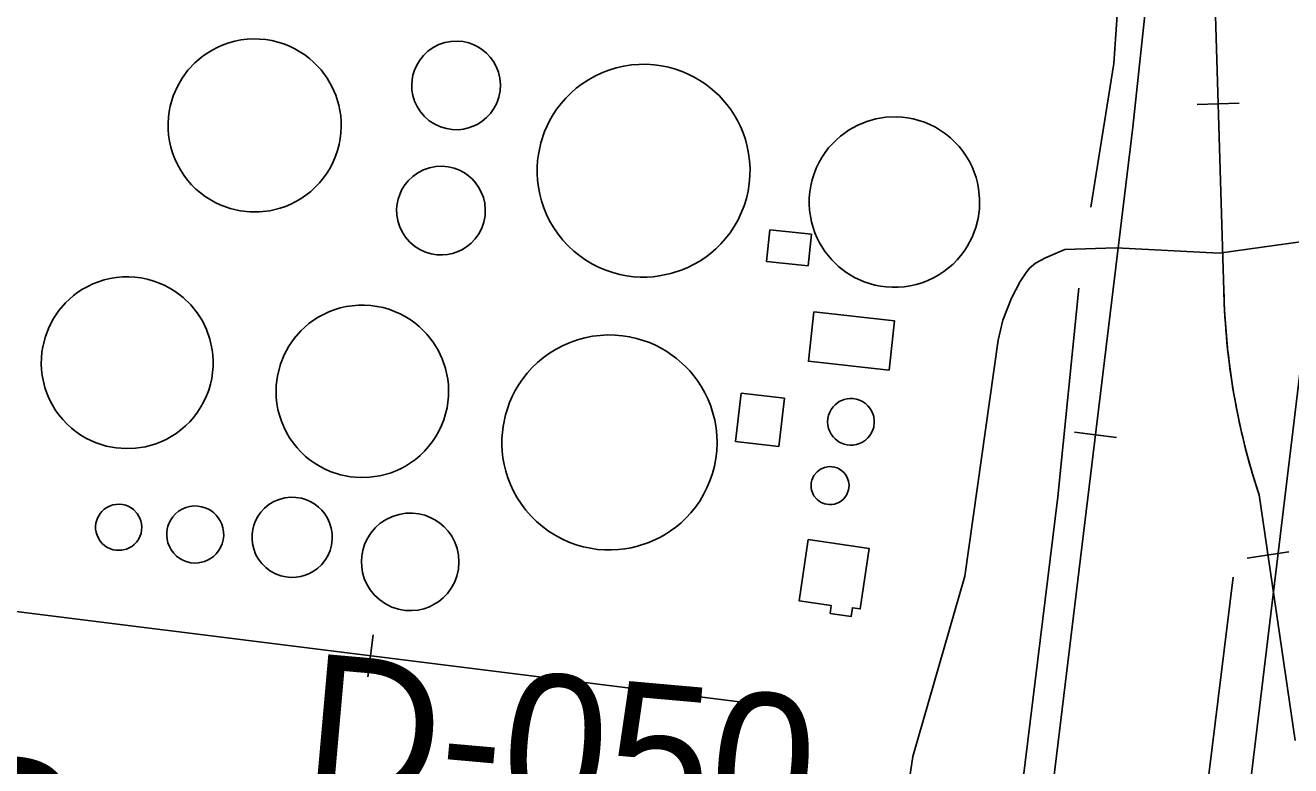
# Model space of a CAD drawing. Extents: x 3297716 to 3335574, y 688621 to 713991.
# Drawn here: x 3321325 to 3322074, y 704768 to 705206 of the extents above; entities that cross this region are included whole.
import ezdxf

# ---------------------------------------------------------------- set-up
doc = ezdxf.new("R2010")
doc.units = 0
for name, color, linetype in [('V-BLDG-OTLN', 7, 'Continuous'), ('V-DOMW-TANK', 7, 'Continuous'), ('V-RAIL-TRAK', 7, 'Continuous'), ('V-RIVR-RANG-IDEN', 7, 'Continuous'), ('V-ROAD-CNTR', 7, 'Continuous'), ('V-SURV-IDEN', 7, 'Continuous'), ('V-TOPO-SHOR', 7, 'Continuous')]:
    doc.layers.add(name, color=color, linetype=linetype)

msp = doc.modelspace()

# ---------------------------------------------------------------- linework, layer by layer
at = {"layer": 'V-BLDG-OTLN'}
for points in [[(3321788.38, 705063.84), (3321763.85, 705066.45), (3321765.83, 705085.08), (3321790.37, 705082.47)], [(3321836.36, 705002.07), (3321788.65, 705007.3), (3321791.85, 705036.51), (3321839.56, 705031.29)], [(3321774.45, 704985.43), (3321771.17, 704956.8), (3321745.53, 704959.73), (3321748.81, 704988.36)], [(3321788.46, 704901.7), (3321824.6, 704896.42), (3321819.35, 704860.54), (3321814.69, 704861.22), (3321813.93, 704856.06), (3321801.47, 704857.88), (3321802.15, 704862.57), (3321783.15, 704865.35)]]:
    msp.add_lwpolyline(points, close=True, dxfattribs=at)
at = {"layer": 'V-DOMW-TANK'}
for points in [[(3321417.74, 705175.04), (3321421.13, 705179.64), (3321425.27, 705184.08), (3321430.15, 705188.19), (3321432.88, 705190.07), (3321435.78, 705191.8), (3321438.85, 705193.38), (3321442.07, 705194.76), (3321445.43, 705195.93), (3321448.91, 705196.88), (3321452.48, 705197.59), (3321456.12, 705198.04), (3321459.81, 705198.23), (3321463.5, 705198.16), (3321467.19, 705197.82), (3321470.83, 705197.22), (3321474.39, 705196.36), (3321477.87, 705195.26), (3321481.21, 705193.94), (3321484.42, 705192.4), (3321487.47, 705190.66), (3321490.35, 705188.76), (3321493.04, 705186.71), (3321495.54, 705184.54), (3321499.94, 705179.91), (3321503.55, 705175.04), (3321506.42, 705170.09), (3321508.71, 705164.85), (3321510.48, 705159.05), (3321511.6, 705152.76), (3321511.87, 705149.46), (3321511.92, 705146.08), (3321511.74, 705142.64), (3321511.33, 705139.15), (3321510.67, 705135.66), (3321509.75, 705132.17), (3321508.57, 705128.73), (3321507.15, 705125.34), (3321505.47, 705122.06), (3321503.56, 705118.89), (3321501.43, 705115.87), (3321499.09, 705113.02), (3321496.56, 705110.36), (3321493.87, 705107.9), (3321491.04, 705105.66), (3321488.11, 705103.66), (3321485.08, 705101.88), (3321482, 705100.34), (3321478.88, 705099.04), (3321475.75, 705097.96), (3321469.54, 705096.46), (3321463.52, 705095.77), (3321457.79, 705095.77), (3321452.11, 705096.4), (3321446.2, 705097.76), (3321440.2, 705099.94), (3321437.21, 705101.36), (3321434.25, 705103.01), (3321431.36, 705104.88), (3321428.55, 705106.98), (3321425.85, 705109.3), (3321423.29, 705111.84), (3321420.89, 705114.58), (3321418.68, 705117.51), (3321416.67, 705120.6), (3321414.88, 705123.83), (3321413.34, 705127.19), (3321412.04, 705130.65), (3321411, 705134.17), (3321410.21, 705137.72), (3321409.69, 705141.29), (3321409.42, 705144.84), (3321409.39, 705148.34), (3321409.6, 705151.78), (3321410.03, 705155.14), (3321410.66, 705158.39), (3321412.47, 705164.52), (3321414.88, 705170.08)], [(3321553.87, 705173.92), (3321554.39, 705176.8), (3321555.29, 705179.77), (3321556.61, 705182.76), (3321558.38, 705185.69), (3321560.61, 705188.47), (3321563.27, 705190.98), (3321566.32, 705193.14), (3321569.69, 705194.86), (3321573.26, 705196.08), (3321576.94, 705196.77), (3321580.6, 705196.93), (3321584.14, 705196.6), (3321587.48, 705195.83), (3321590.54, 705194.69), (3321593.3, 705193.27), (3321595.73, 705191.64), (3321597.97, 705189.75), (3321600.09, 705187.48), (3321602.02, 705184.84), (3321603.68, 705181.84), (3321604.97, 705178.53), (3321605.81, 705174.96), (3321606.16, 705171.24), (3321605.97, 705167.47), (3321605.23, 705163.76), (3321603.99, 705160.23), (3321602.3, 705156.98), (3321600.24, 705154.08), (3321597.91, 705151.58), (3321595.39, 705149.49), (3321592.78, 705147.81), (3321590.15, 705146.52), (3321587.39, 705145.53), (3321584.37, 705144.83), (3321581.12, 705144.47), (3321577.7, 705144.54), (3321574.18, 705145.08), (3321570.67, 705146.13), (3321567.27, 705147.69), (3321564.1, 705149.75), (3321561.25, 705152.23), (3321558.82, 705155.08), (3321556.85, 705158.17), (3321555.37, 705161.4), (3321554.37, 705164.67), (3321553.82, 705167.9), (3321553.67, 705171)], [(3321630.15, 705136.64), (3321632.36, 705143.32), (3321633.81, 705146.7), (3321635.5, 705150.08), (3321637.45, 705153.44), (3321639.66, 705156.75), (3321642.12, 705159.98), (3321644.86, 705163.12), (3321647.85, 705166.12), (3321651.09, 705168.97), (3321654.57, 705171.62), (3321658.28, 705174.05), (3321662.18, 705176.24), (3321666.27, 705178.15), (3321670.5, 705179.78), (3321674.85, 705181.1), (3321679.29, 705182.11), (3321683.77, 705182.8), (3321688.27, 705183.15), (3321692.75, 705183.19), (3321697.17, 705182.91), (3321701.51, 705182.33), (3321705.73, 705181.47), (3321709.82, 705180.34), (3321713.75, 705178.97), (3321717.49, 705177.38), (3321721.05, 705175.59), (3321724.4, 705173.64), (3321727.55, 705171.55), (3321730.48, 705169.33), (3321735.71, 705164.62), (3321740.39, 705159.37), (3321742.59, 705156.42), (3321744.67, 705153.27), (3321746.6, 705149.9), (3321748.37, 705146.34), (3321749.94, 705142.58), (3321751.29, 705138.64), (3321752.4, 705134.55), (3321753.23, 705130.33), (3321753.79, 705125.98), (3321754.04, 705121.56), (3321753.98, 705117.08), (3321753.6, 705112.58), (3321752.9, 705108.11), (3321751.87, 705103.68), (3321750.52, 705099.33), (3321748.87, 705095.11), (3321746.93, 705091.03), (3321744.72, 705087.14), (3321742.27, 705083.45), (3321739.6, 705079.98), (3321736.74, 705076.75), (3321733.72, 705073.78), (3321730.57, 705071.06), (3321727.32, 705068.61), (3321724, 705066.43), (3321720.63, 705064.5), (3321717.24, 705062.82), (3321713.85, 705061.39), (3321707.16, 705059.21), (3321700.27, 705057.79), (3321696.62, 705057.36), (3321692.85, 705057.13), (3321688.97, 705057.14), (3321685, 705057.39), (3321680.96, 705057.91), (3321676.88, 705058.71), (3321672.78, 705059.8), (3321668.7, 705061.19), (3321664.66, 705062.87), (3321660.7, 705064.87), (3321656.85, 705067.16), (3321653.15, 705069.73), (3321649.62, 705072.59), (3321646.3, 705075.7), (3321643.22, 705079.03), (3321640.38, 705082.57), (3321637.82, 705086.29), (3321635.55, 705090.15), (3321633.58, 705094.12), (3321631.92, 705098.17), (3321630.55, 705102.26), (3321629.48, 705106.36), (3321628.71, 705110.45), (3321628.21, 705114.49), (3321627.98, 705118.46), (3321627.99, 705122.34), (3321628.24, 705126.11), (3321628.69, 705129.76)], [(3321823.19, 705149.32), (3321828.61, 705150.85), (3321834.5, 705151.8), (3321840.79, 705152.04), (3321844.04, 705151.86), (3321847.34, 705151.46), (3321850.68, 705150.82), (3321854.02, 705149.95), (3321857.34, 705148.83), (3321860.62, 705147.47), (3321863.82, 705145.86), (3321866.93, 705144.01), (3321869.91, 705141.94), (3321872.74, 705139.65), (3321875.4, 705137.16), (3321877.86, 705134.49), (3321880.12, 705131.67), (3321882.15, 705128.72), (3321883.95, 705125.66), (3321885.52, 705122.53), (3321886.84, 705119.34), (3321887.93, 705116.12), (3321888.78, 705112.91), (3321889.41, 705109.71), (3321890.04, 705103.45), (3321889.91, 705097.48), (3321889.14, 705091.9), (3321887.75, 705086.44), (3321885.63, 705080.86), (3321882.7, 705075.3), (3321880.91, 705072.57), (3321878.91, 705069.91), (3321876.69, 705067.34), (3321874.27, 705064.89), (3321871.64, 705062.57), (3321868.82, 705060.42), (3321865.82, 705058.44), (3321862.67, 705056.68), (3321859.38, 705055.14), (3321855.98, 705053.83), (3321852.5, 705052.77), (3321848.96, 705051.97), (3321845.39, 705051.43), (3321841.81, 705051.14), (3321838.27, 705051.11), (3321834.77, 705051.32), (3321831.34, 705051.77), (3321828.02, 705052.43), (3321824.8, 705053.31), (3321821.72, 705054.36), (3321815.98, 705056.95), (3321810.88, 705060.05), (3321806.44, 705063.5), (3321802.4, 705067.43), (3321798.63, 705072.06), (3321795.28, 705077.38), (3321793.81, 705080.29), (3321792.5, 705083.35), (3321791.39, 705086.56), (3321790.47, 705089.89), (3321789.78, 705093.32), (3321789.33, 705096.84), (3321789.12, 705100.42), (3321789.16, 705104.03), (3321789.47, 705107.65), (3321790.04, 705111.25), (3321790.86, 705114.79), (3321791.94, 705118.26), (3321793.25, 705121.62), (3321794.79, 705124.86), (3321796.54, 705127.95), (3321798.48, 705130.87), (3321800.57, 705133.62), (3321802.81, 705136.16), (3321805.17, 705138.51), (3321807.63, 705140.66), (3321812.74, 705144.33), (3321817.97, 705147.2)], [(3321545.62, 705103.33), (3321546.54, 705106.11), (3321547.84, 705108.93), (3321549.56, 705111.71), (3321551.72, 705114.38), (3321554.31, 705116.82), (3321557.3, 705118.95), (3321560.62, 705120.67), (3321564.2, 705121.91), (3321567.91, 705122.62), (3321571.65, 705122.8), (3321575.3, 705122.45), (3321578.76, 705121.63), (3321581.96, 705120.41), (3321584.84, 705118.86), (3321587.38, 705117.07), (3321589.57, 705115.11), (3321591.52, 705112.93), (3321593.31, 705110.39), (3321594.87, 705107.51), (3321596.09, 705104.31), (3321596.91, 705100.85), (3321597.26, 705097.2), (3321597.08, 705093.46), (3321596.37, 705089.74), (3321595.14, 705086.17), (3321593.42, 705082.84), (3321591.29, 705079.86), (3321588.85, 705077.27), (3321586.19, 705075.1), (3321583.41, 705073.38), (3321580.59, 705072.08), (3321577.8, 705071.17), (3321574.94, 705070.56), (3321571.84, 705070.28), (3321568.57, 705070.38), (3321565.19, 705070.92), (3321561.78, 705071.94), (3321558.44, 705073.46), (3321555.29, 705075.48), (3321552.43, 705077.96), (3321549.96, 705080.82), (3321547.94, 705083.97), (3321546.41, 705087.3), (3321545.39, 705090.71), (3321544.84, 705094.1), (3321544.74, 705097.37), (3321545.03, 705100.46)], [(3321341.52, 705032.62), (3321344.71, 705037.32), (3321348.64, 705041.88), (3321353.33, 705046.15), (3321355.96, 705048.12), (3321358.77, 705049.95), (3321361.76, 705051.63), (3321364.9, 705053.13), (3321368.19, 705054.42), (3321371.61, 705055.49), (3321375.12, 705056.33), (3321378.72, 705056.93), (3321382.36, 705057.26), (3321386.04, 705057.33), (3321389.7, 705057.13), (3321393.33, 705056.68), (3321396.91, 705055.96), (3321400.4, 705055.01), (3321403.77, 705053.82), (3321407.02, 705052.41), (3321410.11, 705050.81), (3321413.03, 705049.03), (3321415.78, 705047.11), (3321418.34, 705045.05), (3321422.89, 705040.62), (3321426.66, 705035.93), (3321429.69, 705031.13), (3321432.17, 705026.01), (3321434.15, 705020.33), (3321435.5, 705014.13), (3321435.89, 705010.87), (3321436.08, 705007.52), (3321436.03, 705004.1), (3321435.76, 705000.62), (3321435.23, 704997.13), (3321434.46, 704993.64), (3321433.43, 704990.17), (3321432.14, 704986.76), (3321430.6, 704983.44), (3321428.83, 704980.22), (3321426.82, 704977.14), (3321424.61, 704974.22), (3321422.21, 704971.49), (3321419.64, 704968.95), (3321416.92, 704966.62), (3321414.08, 704964.51), (3321411.15, 704962.63), (3321408.15, 704960.99), (3321405.1, 704959.57), (3321402.04, 704958.38), (3321395.93, 704956.66), (3321389.99, 704955.73), (3321384.31, 704955.51), (3321378.65, 704955.93), (3321372.73, 704957.05), (3321366.69, 704958.98), (3321363.66, 704960.27), (3321360.67, 704961.79), (3321357.73, 704963.54), (3321354.86, 704965.51), (3321352.1, 704967.72), (3321349.46, 704970.14), (3321346.98, 704972.76), (3321344.67, 704975.58), (3321342.55, 704978.57), (3321340.66, 704981.71), (3321338.99, 704984.99), (3321337.57, 704988.36), (3321336.4, 704991.82), (3321335.49, 704995.31), (3321334.83, 704998.83), (3321334.43, 705002.34), (3321334.26, 705005.82), (3321334.34, 705009.24), (3321334.63, 705012.59), (3321335.14, 705015.84), (3321336.7, 705021.98), (3321338.87, 705027.59)], [(3321480.85, 705016.16), (3321484.1, 705020.84), (3321488.08, 705025.38), (3321492.83, 705029.62), (3321495.49, 705031.58), (3321498.33, 705033.39), (3321501.35, 705035.04), (3321504.52, 705036.51), (3321507.83, 705037.78), (3321511.27, 705038.83), (3321514.81, 705039.63), (3321518.42, 705040.19), (3321522.08, 705040.49), (3321525.77, 705040.52), (3321529.45, 705040.3), (3321533.09, 705039.8), (3321536.67, 705039.05), (3321540.16, 705038.06), (3321543.54, 705036.83), (3321546.78, 705035.39), (3321549.87, 705033.75), (3321552.79, 705031.94), (3321555.53, 705029.98), (3321558.08, 705027.89), (3321562.6, 705023.4), (3321566.34, 705018.66), (3321569.33, 705013.8), (3321571.77, 705008.65), (3321573.71, 705002.93), (3321575, 704996.69), (3321575.36, 704993.41), (3321575.51, 704990.04), (3321575.44, 704986.61), (3321575.13, 704983.13), (3321574.57, 704979.62), (3321573.75, 704976.12), (3321572.69, 704972.66), (3321571.36, 704969.25), (3321569.79, 704965.92), (3321567.97, 704962.72), (3321565.94, 704959.65), (3321563.69, 704956.74), (3321561.25, 704954.01), (3321558.64, 704951.49), (3321555.89, 704949.18), (3321553.02, 704947.09), (3321550.06, 704945.23), (3321547.03, 704943.61), (3321543.96, 704942.22), (3321540.88, 704941.05), (3321534.73, 704939.38), (3321528.75, 704938.52), (3321523.05, 704938.35), (3321517.37, 704938.82), (3321511.44, 704940), (3321505.4, 704942), (3321502.38, 704943.32), (3321499.39, 704944.88), (3321496.45, 704946.66), (3321493.59, 704948.67), (3321490.83, 704950.91), (3321488.21, 704953.36), (3321485.74, 704956.02), (3321483.45, 704958.87), (3321481.36, 704961.9), (3321479.49, 704965.07), (3321477.85, 704968.37), (3321476.45, 704971.77), (3321475.31, 704975.25), (3321474.43, 704978.77), (3321473.8, 704982.31), (3321473.43, 704985.83), (3321473.3, 704989.33), (3321473.41, 704992.76), (3321473.74, 704996.11), (3321474.28, 704999.37), (3321475.9, 705005.53), (3321478.14, 705011.14)], [(3321607.8, 704968.65), (3321609.25, 704975.61), (3321610.31, 704979.17), (3321611.62, 704982.76), (3321613.18, 704986.35), (3321615.01, 704989.94), (3321617.11, 704993.47), (3321619.49, 704996.93), (3321622.14, 705000.3), (3321625.07, 705003.52), (3321628.25, 705006.59), (3321631.69, 705009.46), (3321635.36, 705012.11), (3321639.24, 705014.51), (3321643.3, 705016.63), (3321647.51, 705018.46), (3321651.84, 705019.99), (3321656.26, 705021.2), (3321660.74, 705022.08), (3321665.23, 705022.63), (3321669.7, 705022.86), (3321674.12, 705022.79), (3321678.46, 705022.41), (3321682.69, 705021.76), (3321686.79, 705020.83), (3321690.74, 705019.67), (3321694.51, 705018.3), (3321698.1, 705016.72), (3321701.5, 705014.98), (3321704.71, 705013.1), (3321710.5, 705008.99), (3321715.8, 705004.25), (3321718.35, 705001.55), (3321720.81, 704998.63), (3321723.14, 704995.47), (3321725.33, 704992.1), (3321727.34, 704988.51), (3321729.15, 704984.72), (3321730.73, 704980.74), (3321732.07, 704976.6), (3321733.13, 704972.3), (3321733.9, 704967.89), (3321734.36, 704963.39), (3321734.5, 704958.84), (3321734.31, 704954.26), (3321733.79, 704949.69), (3321732.94, 704945.18), (3321731.78, 704940.74), (3321730.3, 704936.43), (3321728.54, 704932.27), (3321726.5, 704928.28), (3321724.23, 704924.48), (3321721.73, 704920.91), (3321719.04, 704917.58), (3321716.2, 704914.49), (3321713.22, 704911.65), (3321710.14, 704909.07), (3321706.98, 704906.74), (3321703.77, 704904.67), (3321700.54, 704902.84), (3321694.08, 704899.88), (3321687.33, 704897.65), (3321683.72, 704896.79), (3321679.96, 704896.13), (3321676.06, 704895.69), (3321672.05, 704895.48), (3321667.93, 704895.53), (3321663.75, 704895.86), (3321659.51, 704896.48), (3321655.25, 704897.39), (3321651, 704898.62), (3321646.8, 704900.16), (3321642.67, 704902.01), (3321638.65, 704904.17), (3321634.78, 704906.62), (3321631.09, 704909.35), (3321627.6, 704912.35), (3321624.35, 704915.58), (3321621.35, 704919.01), (3321618.62, 704922.62), (3321616.18, 704926.37), (3321614.04, 704930.24), (3321612.2, 704934.19), (3321610.65, 704938.18), (3321609.4, 704942.19), (3321608.43, 704946.19), (3321607.73, 704950.15), (3321607.3, 704954.05), (3321607.11, 704957.86), (3321607.14, 704961.57)], [(3321827.65, 704971.38), (3321827.29, 704968.23), (3321826.79, 704966.59), (3321826.06, 704964.94), (3321825.07, 704963.35), (3321823.85, 704961.86), (3321822.39, 704960.54), (3321820.75, 704959.42), (3321818.96, 704958.55), (3321817.08, 704957.95), (3321815.18, 704957.63), (3321813.31, 704957.58), (3321811.51, 704957.77), (3321809.84, 704958.16), (3321806.93, 704959.42), (3321804.39, 704961.31), (3321803.21, 704962.56), (3321802.15, 704964.02), (3321801.26, 704965.67), (3321800.59, 704967.47), (3321800.17, 704969.4), (3321800.02, 704971.38), (3321800.17, 704973.37), (3321800.59, 704975.29), (3321801.26, 704977.1), (3321802.15, 704978.74), (3321803.21, 704980.2), (3321804.39, 704981.46), (3321806.93, 704983.35), (3321809.84, 704984.61), (3321811.51, 704985), (3321813.31, 704985.19), (3321815.18, 704985.13), (3321817.08, 704984.81), (3321818.96, 704984.21), (3321820.75, 704983.35), (3321822.39, 704982.23), (3321823.85, 704980.91), (3321825.07, 704979.42), (3321826.06, 704977.83), (3321826.79, 704976.18), (3321827.29, 704974.53)], [(3321812.69, 704933.62), (3321812.4, 704931.06), (3321811.39, 704928.37), (3321810.59, 704927.08), (3321809.59, 704925.86), (3321808.41, 704924.79), (3321807.07, 704923.88), (3321805.61, 704923.17), (3321804.08, 704922.69), (3321802.53, 704922.42), (3321801.01, 704922.38), (3321798.19, 704922.85), (3321795.82, 704923.88), (3321793.75, 704925.42), (3321791.93, 704927.62), (3321791.2, 704928.97), (3321790.66, 704930.44), (3321790.31, 704932), (3321790.2, 704933.62), (3321790.31, 704935.23), (3321790.66, 704936.8), (3321791.2, 704938.27), (3321791.93, 704939.61), (3321793.75, 704941.82), (3321795.82, 704943.36), (3321798.19, 704944.38), (3321801.01, 704944.85), (3321802.53, 704944.81), (3321804.08, 704944.55), (3321805.61, 704944.06), (3321807.07, 704943.36), (3321808.41, 704942.45), (3321809.59, 704941.37), (3321810.59, 704940.16), (3321811.39, 704938.86), (3321812.4, 704936.18)], [(3321367.55, 704914.34), (3321369.12, 704917.06), (3321370.22, 704918.36), (3321371.54, 704919.57), (3321373.06, 704920.64), (3321374.76, 704921.51), (3321376.6, 704922.14), (3321378.54, 704922.51), (3321380.51, 704922.59), (3321382.45, 704922.4), (3321384.31, 704921.95), (3321386.03, 704921.26), (3321387.59, 704920.39), (3321388.96, 704919.37), (3321391.12, 704917.08), (3321392.69, 704914.36), (3321393.27, 704912.75), (3321393.66, 704911.01), (3321393.82, 704909.16), (3321393.72, 704907.25), (3321393.35, 704905.34), (3321392.7, 704903.47), (3321391.79, 704901.72), (3321390.65, 704900.14), (3321389.33, 704898.76), (3321387.87, 704897.61), (3321386.33, 704896.7), (3321384.77, 704896.02), (3321381.71, 704895.3), (3321378.57, 704895.3), (3321376.89, 704895.6), (3321375.18, 704896.13), (3321373.5, 704896.92), (3321371.9, 704897.96), (3321370.42, 704899.24), (3321369.14, 704900.73), (3321368.08, 704902.4), (3321367.27, 704904.17), (3321366.74, 704906.01), (3321366.47, 704907.85), (3321366.45, 704909.63), (3321366.65, 704911.33)], [(3321459.52, 704907.52), (3321460.17, 704910.09), (3321461.17, 704912.72), (3321462.55, 704915.34), (3321464.34, 704917.88), (3321466.52, 704920.24), (3321469.09, 704922.35), (3321471.98, 704924.11), (3321475.13, 704925.45), (3321478.44, 704926.33), (3321481.81, 704926.72), (3321485.12, 704926.63), (3321488.3, 704926.11), (3321491.27, 704925.2), (3321493.97, 704923.98), (3321496.37, 704922.53), (3321498.46, 704920.9), (3321500.36, 704919.05), (3321502.14, 704916.87), (3321503.72, 704914.36), (3321505.02, 704911.55), (3321505.98, 704908.48), (3321506.52, 704905.2), (3321506.6, 704901.81), (3321506.19, 704898.42), (3321505.29, 704895.11), (3321503.95, 704892), (3321502.21, 704889.17), (3321500.17, 704886.68), (3321497.9, 704884.57), (3321495.5, 704882.84), (3321493.03, 704881.49), (3321490.58, 704880.49), (3321488.02, 704879.77), (3321485.25, 704879.32), (3321482.29, 704879.2), (3321479.2, 704879.48), (3321476.06, 704880.19), (3321472.95, 704881.36), (3321469.98, 704882.98), (3321467.24, 704885.04), (3321464.83, 704887.47), (3321462.81, 704890.19), (3321461.23, 704893.1), (3321460.09, 704896.12), (3321459.39, 704899.14), (3321459.1, 704902.09), (3321459.16, 704904.9)], [(3321408.86, 704907.83), (3321409.32, 704909.66), (3321410.02, 704911.53), (3321410.99, 704913.4), (3321412.25, 704915.2), (3321413.8, 704916.9), (3321415.62, 704918.4), (3321417.67, 704919.66), (3321419.9, 704920.62), (3321422.25, 704921.25), (3321424.64, 704921.54), (3321427, 704921.49), (3321429.26, 704921.13), (3321431.37, 704920.49), (3321433.29, 704919.63), (3321435, 704918.6), (3321436.5, 704917.46), (3321437.85, 704916.15), (3321439.12, 704914.6), (3321440.25, 704912.83), (3321441.19, 704910.83), (3321441.88, 704908.65), (3321442.27, 704906.32), (3321442.33, 704903.92), (3321442.05, 704901.5), (3321441.42, 704899.15), (3321440.48, 704896.94), (3321439.26, 704894.92), (3321437.81, 704893.14), (3321436.21, 704891.63), (3321434.5, 704890.4), (3321432.75, 704889.43), (3321431.01, 704888.71), (3321429.2, 704888.19), (3321427.23, 704887.86), (3321425.12, 704887.77), (3321422.93, 704887.96), (3321420.7, 704888.46), (3321418.48, 704889.28), (3321416.37, 704890.42), (3321414.42, 704891.88), (3321412.7, 704893.59), (3321411.25, 704895.52), (3321410.12, 704897.59), (3321409.3, 704899.73), (3321408.8, 704901.87), (3321408.58, 704903.97), (3321408.61, 704905.96)], [(3321523.88, 704888.68), (3321524.09, 704891.9), (3321524.7, 704895.26), (3321525.77, 704898.69), (3321527.33, 704902.12), (3321529.42, 704905.43), (3321532.01, 704908.52), (3321535.08, 704911.27), (3321538.54, 704913.57), (3321542.3, 704915.36), (3321546.23, 704916.57), (3321550.21, 704917.21), (3321554.13, 704917.29), (3321557.87, 704916.87), (3321561.37, 704916.01), (3321564.57, 704914.81), (3321567.43, 704913.33), (3321570.11, 704911.54), (3321572.72, 704909.33), (3321575.16, 704906.69), (3321577.35, 704903.62), (3321579.18, 704900.16), (3321580.55, 704896.37), (3321581.4, 704892.34), (3321581.66, 704888.19), (3321581.33, 704884.04), (3321580.41, 704880.03), (3321578.97, 704876.26), (3321577.09, 704872.82), (3321574.85, 704869.8), (3321572.36, 704867.19), (3321569.72, 704865.03), (3321567.01, 704863.29), (3321564.12, 704861.86), (3321560.9, 704860.71), (3321557.39, 704859.91), (3321553.64, 704859.56), (3321549.73, 704859.7), (3321545.75, 704860.41), (3321541.84, 704861.69), (3321538.12, 704863.53), (3321534.69, 704865.9), (3321531.67, 704868.7), (3321529.13, 704871.83), (3321527.1, 704875.18), (3321525.6, 704878.63), (3321524.59, 704882.08), (3321524.04, 704885.46)]]:
    msp.add_lwpolyline(points, close=True, dxfattribs=at)
at = {"layer": 'V-RAIL-TRAK'}
for points in [[(3322025.49, 705564.78), (3321980.75, 705146.01), (3321707.62, 702895.05)], [(3321707.62, 702895.05), (3321980.75, 705146.01), (3322025.49, 705564.78)], [(3322025.49, 705564.78), (3322029.33, 705225.1), (3322034.67, 705049.08), (3322034.88, 705041.77), (3322035.26, 705034.5), (3322035.77, 705027.24), (3322036.36, 705019.93), (3322037.11, 705012.67), (3322037.99, 705005.46), (3322038.96, 704998.21), (3322040.09, 704991), (3322041.34, 704983.84), (3322042.73, 704976.64), (3322044.23, 704969.52), (3322045.82, 704962.41), (3322047.58, 704955.3), (3322049.45, 704948.28), (3322051.46, 704941.26), (3322053.55, 704934.28), (3322055.53, 704928.12), (3322076.84, 704782.72)], [(3322029.33, 705225.1), (3322034.67, 705049.08)], [(3322043.81, 705160.21), (3322018.82, 705159.45)], [(3321946.22, 704965.22), (3321971.04, 704962.21)], [(3322055.53, 704928.12), (3322076.84, 704782.72)], [(3322073.12, 704894.31), (3322048.39, 704890.68)], [(3321282.92, 704863.55), (3321777.77, 704801.78)], [(3321282.92, 704863.55), (3321777.77, 704801.78)], [(3321530.82, 704845.2), (3321527.73, 704820.39)]]:
    msp.add_lwpolyline(points, dxfattribs=at)
msp.add_arc((3322452.59, 705058.88), 418.03, 181.34389, 198.22829, dxfattribs=at)
at = {"layer": 'V-ROAD-CNTR'}
msp.add_line((3322092.94, 705079.83), (3322031.85, 705071.29), dxfattribs=at)
for points in [[(3322117.17, 705311.26), (3321995, 704297.91), (3321808.57, 702822.13)], [(3322031.85, 705071.29), (3321970.87, 705074.51), (3321940.47, 705073.44), (3321929.04, 705068.58), (3321923.14, 705065.47), (3321919.58, 705062.38), (3321917.5, 705059.79), (3321914.07, 705054.47), (3321908.94, 705044.72), (3321903.83, 705031.64), (3321900.92, 705019.81), (3321881.21, 704880.04), (3321850.39, 704773.11), (3321832.8, 704655.9), (3321824.18, 704572.98)]]:
    msp.add_lwpolyline(points, dxfattribs=at)
at = {"layer": 'V-TOPO-SHOR'}
for points in [[(3321955.92, 705098.56), (3321969.54, 705183.73), (3321971.94, 705218.24)], [(3321876.38, 704571.12), (3321914.04, 704745.54), (3321936.35, 704926.9), (3321948.77, 705050.61)], [(3322040.11, 704879.42), (3322020.58, 704720.84), (3322004.65, 704574.97)]]:
    msp.add_lwpolyline(points, dxfattribs=at)

# ---------------------------------------------------------------- texts
at = {"layer": 'V-RIVR-RANG-IDEN'}
msp.add_text('D-050', height=83, rotation=354.92433, dxfattribs=at).set_placement((3321487.86, 704751.78))
at = {"layer": 'V-SURV-IDEN'}
msp.add_text('3833+40.3', height=100, rotation=350.02086, dxfattribs=at).set_placement((3321051.58, 704717.57))

doc.saveas('drawing.dxf')
